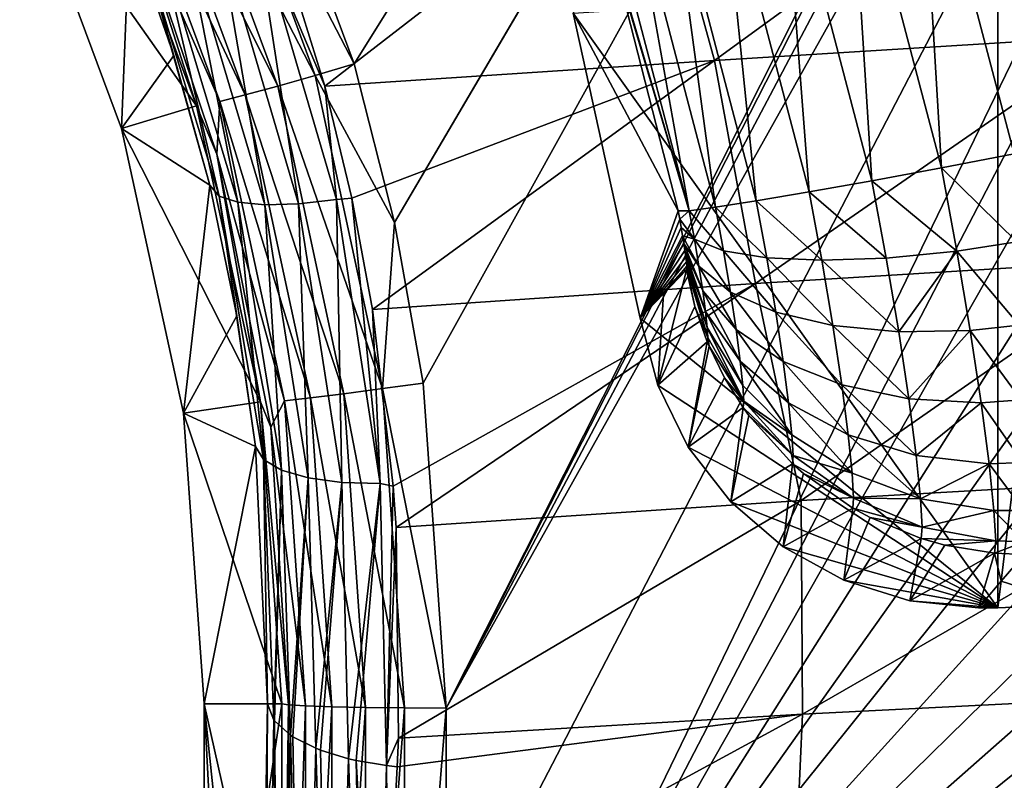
# Model space of a CAD drawing. Header units: metres. Extents: x -109 to 109, y -63 to 140.
# Tile 224 of 480: x -27.35 to -20.16, y 4.74 to 10.29. Entities that reach past the tile are written whole.
import ezdxf

# ---------------------------------------------------------------- set-up
doc = ezdxf.new("R2010")
doc.units = ezdxf.units.M
doc.layers.add('solid_502308_SW0001', color=7, linetype='CONTINUOUS')

msp = doc.modelspace()

# ---------------------------------------------------------------- linework, layer by layer
at = {"layer": 'solid_502308_SW0001'}
for points in [[(-20.781609, 11.946682, -14.144206), (-20.089565, 9.311624, -14.076515), (-18.592478, 36.031166, -14.762904)], [(-24.905809, 9.967262, -17.49448), (-25.736071, 12.197972, -17.551783), (-8.65567, 35.943851, -18.161783)], [(-24.612009, 8.812106, -17.464806), (-24.905809, 9.967262, -17.49448), (-8.65567, 35.943851, -18.161783)], [(-24.612009, 8.812106, -17.464806), (-8.65567, 35.943851, -18.161783), (-9.470439, 34.534348, -18.125574)], [(-24.401468, 7.638812, -17.434666), (-24.612009, 8.812106, -17.464806), (-9.470439, 34.534348, -18.125574)], [(-24.23427, 5.269184, -17.373793), (-24.401468, 7.638812, -17.434666), (-9.470439, 34.534348, -18.125574)], [(-24.23427, 5.269184, -17.373793), (-9.470439, 34.534348, -18.125574), (-10.057412, 33.016289, -18.086578)], [(-24.23427, 5.269184, -17.373793), (-10.057412, 33.016289, -18.086578), (-10.402818, 31.42528, -18.045708)], [(-24.23427, 5.269184, -17.373793), (-10.402818, 31.42528, -18.045708), (-10.498093, 29.799944, -18.003954)], [(-10.498093, 29.799944, -18.003954), (-10.340969, 28.17944, -17.962326), (-24.237686, 1.46148, -17.275978)], [(-24.235979, 3.365574, -17.32489), (-10.498093, 29.799944, -18.003954), (-24.237686, 1.46148, -17.275978)], [(-24.235979, 3.365574, -17.32489), (-24.23427, 5.269184, -17.373793), (-10.498093, 29.799944, -18.003954)], [(-10.340969, 28.17944, -17.962326), (-9.935133, 26.602522, -17.921816), (-24.237686, 1.46148, -17.275978)], [(-9.935133, 26.602522, -17.921816), (-9.290736, 25.108032, -17.883425), (-24.237686, 1.46148, -17.275978)], [(-9.290736, 25.108032, -17.883425), (-8.423227, 23.731112, -17.848055), (-24.237686, 1.46148, -17.275978)], [(-8.423227, 23.731112, -17.848055), (-7.352897, 22.504335, -17.81654), (-24.237686, 1.46148, -17.275978)], [(-7.352897, 22.504335, -17.81654), (-6.106048, 21.457977, -17.78966), (-24.237686, 1.46148, -17.275978)], [(6.106048, 21.457977, -17.78966), (24.23427, 5.269184, -17.373793), (-24.237686, 1.46148, -17.275978)], [(4.71253, 20.616924, -17.768055), (6.106048, 21.457977, -17.78966), (-24.237686, 1.46148, -17.275978)], [(-6.106048, 21.457977, -17.78966), (-4.71253, 20.616924, -17.768055), (-24.237686, 1.46148, -17.275978)], [(3.205869, 20.001402, -17.752243), (4.71253, 20.616924, -17.768055), (-24.237686, 1.46148, -17.275978)], [(-4.71253, 20.616924, -17.768055), (-3.205869, 20.001402, -17.752243), (-24.237686, 1.46148, -17.275978)], [(1.622673, 19.626163, -17.742603), (3.205869, 20.001402, -17.752243), (-24.237686, 1.46148, -17.275978)], [(-3.205869, 20.001402, -17.752243), (-1.622673, 19.626163, -17.742603), (-24.237686, 1.46148, -17.275978)], [(0, 19.5, -17.739363), (1.622673, 19.626163, -17.742603), (-24.237686, 1.46148, -17.275978)], [(-1.622673, 19.626163, -17.742603), (0, 19.5, -17.739363), (-24.237686, 1.46148, -17.275978)], [(-25.999935, 12.075184, -17.512688), (-25.736071, 12.197972, -17.551783), (-24.905809, 9.967262, -17.49448)], [(-26.25976, 11.959732, -17.397818), (-25.999935, 12.075184, -17.512688), (-25.188831, 9.883544, -17.455381)], [(-25.188831, 9.883544, -17.455381), (-25.999935, 12.075184, -17.512688), (-24.905809, 9.967262, -17.49448)], [(-26.485298, 11.861658, -17.214661), (-26.25976, 11.959732, -17.397818), (-25.462486, 9.8064, -17.340513)], [(-25.462486, 9.8064, -17.340513), (-26.25976, 11.959732, -17.397818), (-25.188831, 9.883544, -17.455381)], [(-20.61935, 9.20988, -14.01487), (-20.781609, 11.946682, -14.144206), (-21.295227, 11.777367, -14.080526)], [(-20.61935, 9.20988, -14.01487), (-20.089565, 9.311624, -14.076515), (-20.781609, 11.946682, -14.144206)], [(-26.661825, 11.787366, -16.97518), (-26.485298, 11.861658, -17.214661), (-25.699757, 9.74166, -17.157364)], [(-25.699757, 9.74166, -17.157364), (-26.485298, 11.861658, -17.214661), (-25.462486, 9.8064, -17.340513)], [(-25.885149, 9.693551, -16.917889), (-26.661825, 11.787366, -16.97518), (-25.699757, 9.74166, -17.157364)], [(-26.557259, 11.2332, -16.680983), (-26.661825, 11.787366, -16.97518), (-25.885149, 9.693551, -16.917889)], [(-22.275311, 9.993216, 16.319489), (-19.758207, 11.824688, 16.887123), (-22.733364, 11.651277, 16.669493)], [(-22.275311, 9.993216, 16.319489), (-19.367182, 10.17132, 16.612804), (-19.758207, 11.824688, 16.887123)], [(-27.346176, 11.48945), (-26.827255, 11.731297, -16.394079), (-26.056866, 9.661558, -16.336794)], [(-26.557259, 11.2332, -16.680983), (-26.056866, 9.661558, -16.336794), (-26.827255, 11.731297, -16.394079)], [(-21.127071, 9.115473, -13.836896), (-21.295227, 11.777367, -14.080526), (-21.784515, 11.619225, -13.901299)], [(-21.127071, 9.115473, -13.836896), (-20.61935, 9.20988, -14.01487), (-21.295227, 11.777367, -14.080526)], [(-25.11903, 9.806333, 15.995283), (-22.733364, 11.651277, 16.669493), (-25.511011, 11.066572, 16.329054)], [(-25.11903, 9.806333, 15.995283), (-22.275311, 9.993216, 16.319489), (-22.733364, 11.651277, 16.669493)], [(-21.585262, 9.033493, -13.551052), (-21.784515, 11.619225, -13.901299), (-22.226219, 11.47966, -13.61502)], [(-21.585262, 9.033493, -13.551052), (-21.127071, 9.115473, -13.836896), (-21.784515, 11.619225, -13.901299)], [(-26.603354, 9.497779), (-27.346176, 11.48945), (-26.056866, 9.661558, -16.336794)], [(-26.544874, 10.962952, 15.221841), (-27.346176, 11.48945), (-26.603354, 9.497779)], [(-21.972052, 8.967854, -13.170984), (-22.226219, 11.47966, -13.61502), (-22.59938, 11.365295, -13.235273)], [(-21.972052, 8.967854, -13.170984), (-21.585262, 9.033493, -13.551052), (-22.226219, 11.47966, -13.61502)], [(-22.26897, 8.92169, -12.714837), (-22.59938, 11.365295, -13.235273), (-22.886293, 11.281556, -12.780077)], [(-22.26897, 8.92169, -12.714837), (-21.972052, 8.967854, -13.170984), (-22.59938, 11.365295, -13.235273)], [(-22.461843, 8.897189, -12.204386), (-22.886293, 11.281556, -12.780077), (-23.073345, 11.232416, -12.271028)], [(-22.461843, 8.897189, -12.204386), (-22.26897, 8.92169, -12.714837), (-22.886293, 11.281556, -12.780077)], [(-25.9072, 9.309401, -16.627913), (-26.056866, 9.661558, -16.336794), (-26.557259, 11.2332, -16.680983)], [(-25.9072, 9.309401, -16.627913), (-26.557259, 11.2332, -16.680983), (-25.885149, 9.693551, -16.917889)], [(-22.461843, 8.897189, -12.204386), (-23.073345, 11.232416, -12.271028), (-23.151667, 11.220263, -11.73228)], [(-23.076189, 10.988217, -11.72552), (-22.461843, 8.897189, -12.204386), (-23.151667, 11.220263, -11.73228)], [(-25.631712, 11.021924, 16.299915), (-25.11903, 9.806333, 15.995283), (-25.511011, 11.066572, 16.329054)], [(-25.900879, 10.947282, 16.185171), (-25.312399, 8.946014, 15.624864), (-25.631712, 11.021924, 16.299915)], [(-25.631712, 11.021924, 16.299915), (-25.034472, 8.979875, 15.738), (-25.11903, 9.806333, 15.995283)], [(-25.312399, 8.946014, 15.624864), (-25.034472, 8.979875, 15.738), (-25.631712, 11.021924, 16.299915)], [(-26.220455, 10.02952, 14.960814), (-26.544874, 10.962952, 15.221841), (-26.603354, 9.497779)], [(-26.468704, 10.898935, 15.505721), (-26.544874, 10.962952, 15.221841), (-26.220455, 10.02952, 14.960814)], [(-26.139702, 10.90024, 16.006456), (-25.557463, 8.938714, 15.448567), (-25.900879, 10.947282, 16.185171)], [(-25.557463, 8.938714, 15.448567), (-25.312399, 8.946014, 15.624864), (-25.900879, 10.947282, 16.185171)], [(-23.307041, 10.33764), (-22.541458, 8.895609, -11.664589), (-23.076189, 10.988217, -11.72552)], [(-23.076189, 10.988217, -11.72552), (-22.541458, 8.895609, -11.664589), (-22.461843, 8.897189, -12.204386)], [(-26.468704, 10.898935, 15.505721), (-26.220455, 10.02952, 14.960814), (-25.95892, 9.083055, 14.67295)], [(-26.468704, 10.898935, 15.505721), (-25.95892, 9.083055, 14.67295), (-25.889986, 9.003933, 14.954442)], [(-26.468704, 10.898935, 15.505721), (-25.889986, 9.003933, 14.954442), (-26.333059, 10.883778, 15.775089)], [(-26.333059, 10.883778, 15.775089), (-25.754143, 8.958437, 15.220274), (-26.139702, 10.90024, 16.006456)], [(-25.889986, 9.003933, 14.954442), (-25.754143, 8.958437, 15.220274), (-26.333059, 10.883778, 15.775089)], [(-25.754143, 8.958437, 15.220274), (-25.557463, 8.938714, 15.448567), (-26.139702, 10.90024, 16.006456)], [(-23.307041, 10.33764), (-20.208324, 10.540458), (-20.208324, 6)], [(-20.208324, 10.540458), (-19.650854, 10.525447, -0.716324), (-20.208324, 6)], [(-19.650854, 10.525447, -0.716324), (-19.650181, 6.025038, -0.717003), (-20.208324, 6)], [(-23.307041, 10.33764), (-20.208324, 6), (-22.817688, 8.114251)], [(-23.307041, 10.33764), (-22.817688, 8.114251), (-22.541458, 8.895609, -11.664589)], [(-21.977882, 8.366802, 15.930321), (-19.367182, 10.17132, 16.612804), (-22.275311, 9.993216, 16.319489)], [(-21.977882, 8.366802, 15.930321), (-19.115511, 8.541694, 16.308931), (-19.367182, 10.17132, 16.612804)], [(-25.95892, 9.083055, 14.67295), (-26.220455, 10.02952, 14.960814), (-26.603354, 9.497779)], [(-24.923355, 8.988557, 15.759387), (-22.275311, 9.993216, 16.319489), (-25.11903, 9.806333, 15.995283)], [(-24.772795, 8.176114, 15.508498), (-22.275311, 9.993216, 16.319489), (-24.923355, 8.988557, 15.759387)], [(-24.772795, 8.176114, 15.508498), (-21.977882, 8.366802, 15.930321), (-22.275311, 9.993216, 16.319489)], [(-25.188831, 9.883544, -17.455381), (-24.905809, 9.967262, -17.49448), (-24.612009, 8.812106, -17.464806)], [(-25.462486, 9.8064, -17.340513), (-25.188831, 9.883544, -17.455381), (-24.69837, 7.599832, -17.395651)], [(-24.69837, 7.599832, -17.395651), (-25.188831, 9.883544, -17.455381), (-24.612009, 8.812106, -17.464806)], [(-25.699757, 9.74166, -17.157364), (-25.462486, 9.8064, -17.340513), (-24.980232, 7.562514, -17.280787)], [(-24.980232, 7.562514, -17.280787), (-25.462486, 9.8064, -17.340513), (-24.69837, 7.599832, -17.395651)], [(-25.034472, 8.979875, 15.738), (-24.923355, 8.988557, 15.759387), (-25.11903, 9.806333, 15.995283)], [(-25.885149, 9.693551, -16.917889), (-25.699757, 9.74166, -17.157364), (-25.224321, 7.532346, -17.097639)], [(-25.224321, 7.532346, -17.097639), (-25.699757, 9.74166, -17.157364), (-24.980232, 7.562514, -17.280787)], [(-26.603354, 9.497779), (-26.056866, 9.661558, -16.336794), (-25.589102, 7.503106, -16.277054)], [(-25.9072, 9.309401, -16.627913), (-25.589102, 7.503106, -16.277054), (-26.056866, 9.661558, -16.336794)], [(-25.9072, 9.309401, -16.627913), (-25.885149, 9.693551, -16.917889), (-25.4147, 7.511299, -16.85817)], [(-25.4147, 7.511299, -16.85817), (-25.885149, 9.693551, -16.917889), (-25.224321, 7.532346, -17.097639)], [(-26.151529, 7.420859), (-26.603354, 9.497779), (-25.589102, 7.503106, -16.277054)], [(-25.95892, 9.083055, 14.67295), (-26.603354, 9.497779), (-26.151529, 7.420859)], [(-25.514008, 7.317772, -16.572966), (-25.589102, 7.503106, -16.277054), (-25.9072, 9.309401, -16.627913)], [(-25.514008, 7.317772, -16.572966), (-25.9072, 9.309401, -16.627913), (-25.4147, 7.511299, -16.85817)], [(-20.61935, 9.20988, -14.01487), (-20.069481, 8.670369, -13.990245), (-20.089565, 9.311624, -14.076515)], [(-20.506695, 8.603163, -13.932636), (-20.61935, 9.20988, -14.01487), (-21.127071, 9.115473, -13.836896)], [(-20.506695, 8.603163, -13.932636), (-20.069481, 8.670369, -13.990245), (-20.61935, 9.20988, -14.01487)], [(-25.760721, 8.13014, 14.357034), (-25.95892, 9.083055, 14.67295), (-26.151529, 7.420859)], [(-25.889986, 9.003933, 14.954442), (-25.95892, 9.083055, 14.67295), (-25.760721, 8.13014, 14.357034)], [(-21.022457, 8.552076, -13.76016), (-21.127071, 9.115473, -13.836896), (-21.585262, 9.033493, -13.551052)], [(-21.022457, 8.552076, -13.76016), (-20.506695, 8.603163, -13.932636), (-21.127071, 9.115473, -13.836896)], [(-25.889986, 9.003933, 14.954442), (-25.760721, 8.13014, 14.357034), (-25.625467, 7.177463, 14.011765)], [(-25.889986, 9.003933, 14.954442), (-25.625467, 7.177463, 14.011765), (-25.566135, 7.082995, 14.29074)], [(-25.889986, 9.003933, 14.954442), (-25.566135, 7.082995, 14.29074), (-25.754143, 8.958437, 15.220274)], [(-25.034472, 8.979875, 15.738), (-24.715185, 6.906404, 15.059599), (-24.923355, 8.988557, 15.759387)], [(-24.715185, 6.906404, 15.059599), (-24.772795, 8.176114, 15.508498), (-24.923355, 8.988557, 15.759387)], [(-21.49272, 8.535193, -13.482788), (-21.585262, 9.033493, -13.551052), (-21.972052, 8.967854, -13.170984)], [(-21.49272, 8.535193, -13.482788), (-21.022457, 8.552076, -13.76016), (-21.585262, 9.033493, -13.551052)], [(-25.754143, 8.958437, 15.220274), (-25.435328, 7.005623, 14.551686), (-25.557463, 8.938714, 15.448567)], [(-25.566135, 7.082995, 14.29074), (-25.435328, 7.005623, 14.551686), (-25.754143, 8.958437, 15.220274)], [(-25.557463, 8.938714, 15.448567), (-25.241165, 6.948226, 14.77573), (-25.312399, 8.946014, 15.624864)], [(-25.435328, 7.005623, 14.551686), (-25.241165, 6.948226, 14.77573), (-25.557463, 8.938714, 15.448567)], [(-25.312399, 8.946014, 15.624864), (-24.995941, 6.91444, 14.948686), (-25.034472, 8.979875, 15.738)], [(-25.241165, 6.948226, 14.77573), (-24.995941, 6.91444, 14.948686), (-25.312399, 8.946014, 15.624864)], [(-24.995941, 6.91444, 14.948686), (-24.715185, 6.906404, 15.059599), (-25.034472, 8.979875, 15.738)], [(-22.21019, 8.605602, -12.670694), (-22.26897, 8.92169, -12.714837), (-22.461843, 8.897189, -12.204386)], [(-21.895033, 8.553324, -13.11376), (-21.972052, 8.967854, -13.170984), (-22.26897, 8.92169, -12.714837)], [(-22.21019, 8.605602, -12.670694), (-21.895033, 8.553324, -13.11376), (-22.26897, 8.92169, -12.714837)], [(-21.895033, 8.553324, -13.11376), (-21.49272, 8.535193, -13.482788), (-21.972052, 8.967854, -13.170984)], [(-22.817688, 8.114251), (-22.529884, 8.834795, -11.658064), (-22.541458, 8.895609, -11.664589)], [(-22.529884, 8.834795, -11.658064), (-22.461843, 8.897189, -12.204386), (-22.541458, 8.895609, -11.664589)], [(-22.529884, 8.834795, -11.658064), (-22.423145, 8.68952, -12.174739), (-22.461843, 8.897189, -12.204386)], [(-22.423145, 8.68952, -12.174739), (-22.21019, 8.605602, -12.670694), (-22.461843, 8.897189, -12.204386)], [(-24.69837, 7.599832, -17.395651), (-24.612009, 8.812106, -17.464806), (-24.401468, 7.638812, -17.434666)], [(-22.817688, 8.114251), (-22.518887, 8.774041, -11.641505), (-22.529884, 8.834795, -11.658064)], [(-22.817688, 8.114251), (-22.508747, 8.714854, -11.614839), (-22.518887, 8.774041, -11.641505)], [(-22.529884, 8.834795, -11.658064), (-22.518887, 8.774041, -11.641505), (-22.423145, 8.68952, -12.174739)], [(-22.518887, 8.774041, -11.641505), (-22.508747, 8.714854, -11.614839), (-22.423145, 8.68952, -12.174739)], [(-22.817688, 8.114251), (-22.499737, 8.658857, -11.578205), (-22.508747, 8.714854, -11.614839)], [(-22.508747, 8.714854, -11.614839), (-22.389559, 8.491563, -12.098113), (-22.423145, 8.68952, -12.174739)], [(-22.508747, 8.714854, -11.614839), (-22.499737, 8.658857, -11.578205), (-22.389559, 8.491563, -12.098113)], [(-22.817688, 8.114251), (-22.492071, 8.607463, -11.531947), (-22.499737, 8.658857, -11.578205)], [(-22.499737, 8.658857, -11.578205), (-22.362349, 8.312819, -11.977736), (-22.389559, 8.491563, -12.098113)], [(-22.499737, 8.658857, -11.578205), (-22.492071, 8.607463, -11.531947), (-22.362349, 8.312819, -11.977736)], [(-22.423145, 8.68952, -12.174739), (-22.159269, 8.30374, -12.556437), (-22.21019, 8.605602, -12.670694)], [(-22.423145, 8.68952, -12.174739), (-22.389559, 8.491563, -12.098113), (-22.159269, 8.30374, -12.556437)], [(-20.506695, 8.603163, -13.932636), (-20.051683, 8.062531, -13.768484), (-20.069481, 8.670369, -13.990245)], [(-22.817688, 8.114251), (-22.485889, 8.561728, -11.47621), (-22.492071, 8.607463, -11.531947)], [(-22.817688, 8.114251), (-22.4814, 8.523242, -11.411699), (-22.485889, 8.561728, -11.47621)], [(-22.492071, 8.607463, -11.531947), (-22.34236, 8.162006, -11.819152), (-22.362349, 8.312819, -11.977736)], [(-22.492071, 8.607463, -11.531947), (-22.485889, 8.561728, -11.47621), (-22.34236, 8.162006, -11.819152)], [(-22.485889, 8.561728, -11.47621), (-22.4814, 8.523242, -11.411699), (-22.34236, 8.162006, -11.819152)], [(-22.21019, 8.605602, -12.670694), (-21.828363, 8.157124, -12.965549), (-21.895033, 8.553324, -13.11376)], [(-22.21019, 8.605602, -12.670694), (-22.159269, 8.30374, -12.556437), (-21.828363, 8.157124, -12.965549)], [(-21.895033, 8.553324, -13.11376), (-21.412634, 8.058723, -13.305927), (-21.49272, 8.535193, -13.482788)], [(-21.895033, 8.553324, -13.11376), (-21.828363, 8.157124, -12.965549), (-21.412634, 8.058723, -13.305927)], [(-21.49272, 8.535193, -13.482788), (-20.931932, 8.013238, -13.56132), (-21.022457, 8.552076, -13.76016)], [(-21.022457, 8.552076, -13.76016), (-20.931932, 8.013238, -13.56132), (-20.506695, 8.603163, -13.932636)], [(-20.931932, 8.013238, -13.56132), (-20.409203, 8.02283, -13.719533), (-20.506695, 8.603163, -13.932636)], [(-20.506695, 8.603163, -13.932636), (-20.409203, 8.02283, -13.719533), (-20.051683, 8.062531, -13.768484)], [(-22.817688, 8.114251), (-22.478783, 8.493583, -11.339817), (-22.4814, 8.523242, -11.411699)], [(-22.478783, 8.493583, -11.339817), (-22.817688, 8.114251), (-22.648014, 8.289833, -5.591099)], [(-22.648014, 8.289833, -5.591099), (-22.478153, 8.474111, -11.262599), (-22.478783, 8.493583, -11.339817)], [(-22.4814, 8.523242, -11.411699), (-22.330032, 8.046497, -11.629829), (-22.34236, 8.162006, -11.819152)], [(-22.4814, 8.523242, -11.411699), (-22.478783, 8.493583, -11.339817), (-22.330032, 8.046497, -11.629829)], [(-22.478783, 8.493583, -11.339817), (-22.325476, 7.971895, -11.418785), (-22.330032, 8.046497, -11.629829)], [(-22.478783, 8.493583, -11.339817), (-22.478153, 8.474111, -11.262599), (-22.325476, 7.971895, -11.418785)], [(-22.389559, 8.491563, -12.098113), (-22.118097, 8.030656, -12.376589), (-22.159269, 8.30374, -12.556437)], [(-22.389559, 8.491563, -12.098113), (-22.362349, 8.312819, -11.977736), (-22.118097, 8.030656, -12.376589)], [(-21.642569, 6.784463, 15.53044), (-19.115511, 8.541694, 16.308931), (-21.977882, 8.366802, 15.930321)], [(-21.642569, 6.784463, 15.53044), (-18.62746, 6.955706, 16.027889), (-19.115511, 8.541694, 16.308931)], [(-21.49272, 8.535193, -13.482788), (-21.412634, 8.058723, -13.305927), (-20.931932, 8.013238, -13.56132)], [(-22.689974, 7.625578), (-22.418392, 8.199578, -11.189728), (-22.479568, 8.465778, -11.182203)], [(-22.648014, 8.289833, -5.591099), (-22.689974, 7.625578), (-22.479568, 8.465778, -11.182203)], [(-22.648014, 8.289833, -5.591099), (-22.479568, 8.465778, -11.182203), (-22.478153, 8.474111, -11.262599)], [(-22.478153, 8.474111, -11.262599), (-22.479568, 8.465778, -11.182203), (-22.418392, 8.199578, -11.189728)], [(-22.478153, 8.474111, -11.262599), (-22.418392, 8.199578, -11.189728), (-22.325476, 7.971895, -11.418785)], [(-24.620567, 6.888052, 15.07283), (-21.977882, 8.366802, 15.930321), (-24.772795, 8.176114, 15.508498)], [(-24.600048, 6.587297, 14.963704), (-21.977882, 8.366802, 15.930321), (-24.620567, 6.888052, 15.07283)], [(-24.600048, 6.587297, 14.963704), (-21.642569, 6.784463, 15.53044), (-21.977882, 8.366802, 15.930321)], [(-22.648014, 8.289833, -5.591099), (-22.817688, 8.114251), (-22.689974, 7.625578)], [(-22.362349, 8.312819, -11.977736), (-22.087908, 7.799867, -12.139256), (-22.118097, 8.030656, -12.376589)], [(-22.362349, 8.312819, -11.977736), (-22.34236, 8.162006, -11.819152), (-22.087908, 7.799867, -12.139256)], [(-22.159269, 8.30374, -12.556437), (-21.774494, 7.798395, -12.732048), (-21.828363, 8.157124, -12.965549)], [(-22.159269, 8.30374, -12.556437), (-22.118097, 8.030656, -12.376589), (-21.774494, 7.798395, -12.732048)], [(-22.689974, 7.625578), (-22.328529, 7.941612, -11.196096), (-22.418392, 8.199578, -11.189728)], [(-22.418392, 8.199578, -11.189728), (-22.328529, 7.941612, -11.196096), (-22.325476, 7.971895, -11.418785)], [(-25.625467, 7.177463, 14.011765), (-25.760721, 8.13014, 14.357034), (-26.151529, 7.420859)], [(-24.715185, 6.906404, 15.059599), (-24.620567, 6.888052, 15.07283), (-24.772795, 8.176114, 15.508498)], [(-22.34236, 8.162006, -11.819152), (-22.069328, 7.622887, -11.855566), (-22.087908, 7.799867, -12.139256)], [(-22.34236, 8.162006, -11.819152), (-22.330032, 8.046497, -11.629829), (-22.069328, 7.622887, -11.855566)], [(-21.828363, 8.157124, -12.965549), (-21.347942, 7.627131, -13.027152), (-21.412634, 8.058723, -13.305927)], [(-21.828363, 8.157124, -12.965549), (-21.774494, 7.798395, -12.732048), (-21.347942, 7.627131, -13.027152)], [(-22.817688, 8.114251), (-20.208324, 6), (-22.689974, 7.625578)], [(-21.412634, 8.058723, -13.305927), (-20.858809, 7.52504, -13.247811), (-20.931932, 8.013238, -13.56132)], [(-21.412634, 8.058723, -13.305927), (-21.347942, 7.627131, -13.027152), (-20.858809, 7.52504, -13.247811)], [(-20.409203, 8.02283, -13.719533), (-20.037088, 7.517795, -13.422681), (-20.051683, 8.062531, -13.768484)], [(-22.330032, 8.046497, -11.629829), (-22.062475, 7.508521, -11.539107), (-22.069328, 7.622887, -11.855566)], [(-22.330032, 8.046497, -11.629829), (-22.325476, 7.971895, -11.418785), (-22.062475, 7.508521, -11.539107)], [(-22.118097, 8.030656, -12.376589), (-21.735022, 7.495007, -12.42367), (-21.774494, 7.798395, -12.732048)], [(-22.118097, 8.030656, -12.376589), (-22.087908, 7.799867, -12.139256), (-21.735022, 7.495007, -12.42367)], [(-20.931932, 8.013238, -13.56132), (-20.858809, 7.52504, -13.247811), (-20.409203, 8.02283, -13.719533)], [(-20.858809, 7.52504, -13.247811), (-20.330441, 7.496985, -13.383485), (-20.409203, 8.02283, -13.719533)], [(-20.409203, 8.02283, -13.719533), (-20.330441, 7.496985, -13.383485), (-20.037088, 7.517795, -13.422681)], [(-22.689974, 7.625578), (-22.467024, 7.17314), (-22.328529, 7.941612, -11.196096)], [(-22.467024, 7.17314), (-22.314463, 7.908069, -11.196854), (-22.328529, 7.941612, -11.196096)], [(-22.467024, 7.17314), (-22.20216, 7.678782, -11.201556), (-22.314463, 7.908069, -11.196854)], [(-22.325476, 7.971895, -11.418785), (-22.328529, 7.941612, -11.196096), (-22.314463, 7.908069, -11.196854)], [(-22.325476, 7.971895, -11.418785), (-22.314463, 7.908069, -11.196854), (-22.062475, 7.508521, -11.539107)], [(-22.314463, 7.908069, -11.196854), (-22.20216, 7.678782, -11.201556), (-22.062475, 7.508521, -11.539107)], [(-22.087908, 7.799867, -12.139256), (-21.710745, 7.262229, -12.054844), (-21.735022, 7.495007, -12.42367)], [(-22.087908, 7.799867, -12.139256), (-22.069328, 7.622887, -11.855566), (-21.710745, 7.262229, -12.054844)], [(-21.774494, 7.798395, -12.732048), (-21.30055, 7.261983, -12.658822), (-21.347942, 7.627131, -13.027152)], [(-21.774494, 7.798395, -12.732048), (-21.735022, 7.495007, -12.42367), (-21.30055, 7.261983, -12.658822)], [(-24.69837, 7.599832, -17.395651), (-24.401468, 7.638812, -17.434666), (-24.23427, 5.269184, -17.373793)], [(-22.689974, 7.625578), (-20.208324, 6), (-22.467024, 7.17314)], [(-22.467024, 7.17314), (-22.06706, 7.462121, -11.205148), (-22.20216, 7.678782, -11.201556)], [(-22.20216, 7.678782, -11.201556), (-22.06706, 7.462121, -11.205148), (-22.062475, 7.508521, -11.539107)], [(-22.069328, 7.622887, -11.855566), (-22.062475, 7.508521, -11.539107), (-21.710745, 7.262229, -12.054844)], [(-21.347942, 7.627131, -13.027152), (-20.805233, 7.111921, -12.833488), (-20.858809, 7.52504, -13.247811)], [(-21.347942, 7.627131, -13.027152), (-21.30055, 7.261983, -12.658822), (-20.805233, 7.111921, -12.833488)], [(-25.224321, 7.532346, -17.097639), (-24.980232, 7.562514, -17.280787), (-24.822412, 5.273666, -17.219843)], [(-24.980232, 7.562514, -17.280787), (-24.69837, 7.599832, -17.395651), (-24.538109, 5.27046, -17.334709)], [(-24.980232, 7.562514, -17.280787), (-24.538109, 5.27046, -17.334709), (-24.822412, 5.273666, -17.219843)], [(-24.69837, 7.599832, -17.395651), (-24.23427, 5.269184, -17.373793), (-24.538109, 5.27046, -17.334709)], [(-26.151529, 7.420859), (-25.589102, 7.503106, -16.277054), (-25.43354, 5.3, -16.216068)], [(-25.384212, 5.292223, -16.517075), (-25.43354, 5.3, -16.216068), (-25.589102, 7.503106, -16.277054)], [(-25.514008, 7.317772, -16.572966), (-25.384212, 5.292223, -16.517075), (-25.589102, 7.503106, -16.277054)], [(-25.514008, 7.317772, -16.572966), (-25.4147, 7.511299, -16.85817), (-25.259743, 5.284915, -16.797228)], [(-25.4147, 7.511299, -16.85817), (-25.224321, 7.532346, -17.097639), (-25.06831, 5.278592, -17.036697)], [(-25.4147, 7.511299, -16.85817), (-25.06831, 5.278592, -17.036697), (-25.259743, 5.284915, -16.797228)], [(-25.224321, 7.532346, -17.097639), (-24.822412, 5.273666, -17.219843), (-25.06831, 5.278592, -17.036697)], [(-22.062475, 7.508521, -11.539107), (-22.06706, 7.462121, -11.205148), (-21.701778, 7.111772, -11.643284)], [(-22.062475, 7.508521, -11.539107), (-21.701778, 7.111772, -11.643284), (-21.710745, 7.262229, -12.054844)], [(-21.735022, 7.495007, -12.42367), (-21.271397, 6.981744, -12.218156), (-21.30055, 7.261983, -12.658822)], [(-21.735022, 7.495007, -12.42367), (-21.710745, 7.262229, -12.054844), (-21.271397, 6.981744, -12.218156)], [(-20.858809, 7.52504, -13.247811), (-20.805233, 7.111921, -12.833488), (-20.330441, 7.496985, -13.383485)], [(-20.805233, 7.111921, -12.833488), (-20.272717, 7.051974, -12.939314), (-20.330441, 7.496985, -13.383485)], [(-20.330441, 7.496985, -13.383485), (-20.026165, 7.060392, -12.969369), (-20.037088, 7.517795, -13.422681)], [(-20.330441, 7.496985, -13.383485), (-20.272717, 7.051974, -12.939314), (-20.026165, 7.060392, -12.969369)], [(-25.999817, 5.3), (-26.151529, 7.420859), (-25.43354, 5.3, -16.216068)], [(-25.625467, 7.177463, 14.011765), (-26.151529, 7.420859), (-25.999817, 5.3)], [(-22.467024, 7.17314), (-22.157492, 6.774454), (-22.06706, 7.462121, -11.205148)], [(-22.157492, 6.774454), (-22.024927, 7.403481, -11.205956), (-22.06706, 7.462121, -11.205148)], [(-22.157492, 6.774454), (-21.707731, 7.05074, -11.208941), (-22.024927, 7.403481, -11.205956)], [(-22.06706, 7.462121, -11.205148), (-22.024927, 7.403481, -11.205956), (-21.701778, 7.111772, -11.643284)], [(-22.024927, 7.403481, -11.205956), (-21.707731, 7.05074, -11.208941), (-21.701778, 7.111772, -11.643284)], [(-25.514008, 7.317772, -16.572966), (-25.259743, 5.284915, -16.797228), (-25.384212, 5.292223, -16.517075)], [(-21.710745, 7.262229, -12.054844), (-21.701778, 7.111772, -11.643284), (-21.271397, 6.981744, -12.218156)], [(-21.30055, 7.261983, -12.658822), (-20.772259, 6.794823, -12.337706), (-20.805233, 7.111921, -12.833488)], [(-21.30055, 7.261983, -12.658822), (-21.271397, 6.981744, -12.218156), (-20.772259, 6.794823, -12.337706)], [(-25.537907, 5.3, 13.227395), (-25.625467, 7.177463, 14.011765), (-25.999817, 5.3)], [(-25.566135, 7.082995, 14.29074), (-25.625467, 7.177463, 14.011765), (-25.537907, 5.3, 13.227395)], [(-22.467024, 7.17314), (-20.208324, 6), (-22.157492, 6.774454)], [(-25.566135, 7.082995, 14.29074), (-25.537907, 5.3, 13.227395), (-25.490744, 5.182744, 13.499983)], [(-25.566135, 7.082995, 14.29074), (-25.490744, 5.182744, 13.499983), (-25.435328, 7.005623, 14.551686)], [(-22.157492, 6.774454), (-21.774225, 6.446239), (-21.707731, 7.05074, -11.208941)], [(-21.774225, 6.446239), (-21.626642, 6.979347, -11.209048), (-21.707731, 7.05074, -11.208941)], [(-21.701778, 7.111772, -11.643284), (-21.707731, 7.05074, -11.208941), (-21.260607, 6.800591, -11.726345)], [(-21.707731, 7.05074, -11.208941), (-21.626642, 6.979347, -11.209048), (-21.260607, 6.800591, -11.726345)], [(-21.701778, 7.111772, -11.643284), (-21.260607, 6.800591, -11.726345), (-21.271397, 6.981744, -12.218156)], [(-20.805233, 7.111921, -12.833488), (-20.772259, 6.794823, -12.337706), (-20.272717, 7.051974, -12.939314)], [(-20.772259, 6.794823, -12.337706), (-20.237162, 6.710378, -12.407766), (-20.272717, 7.051974, -12.939314)], [(-20.272717, 7.051974, -12.939314), (-20.019054, 6.709784, -12.427914), (-20.026165, 7.060392, -12.969369)], [(-20.272717, 7.051974, -12.939314), (-20.237162, 6.710378, -12.407766), (-20.019054, 6.709784, -12.427914)], [(-25.490744, 5.182744, 13.499983), (-25.485865, 5.17626, 13.514975), (-25.435328, 7.005623, 14.551686)], [(-25.485865, 5.17626, 13.514975), (-25.370577, 5.072316, 13.754051), (-25.435328, 7.005623, 14.551686)], [(-25.435328, 7.005623, 14.551686), (-25.370577, 5.072316, 13.754051), (-25.241165, 6.948226, 14.77573)], [(-21.774225, 6.446239), (-21.267693, 6.727111, -11.207294), (-21.626642, 6.979347, -11.209048)], [(-21.626642, 6.979347, -11.209048), (-21.267693, 6.727111, -11.207294), (-21.260607, 6.800591, -11.726345)], [(-21.271397, 6.981744, -12.218156), (-21.260607, 6.800591, -11.726345), (-20.772259, 6.794823, -12.337706)], [(-25.370577, 5.072316, 13.754051), (-25.353579, 5.061177, 13.77951), (-25.241165, 6.948226, 14.77573)], [(-25.353579, 5.061177, 13.77951), (-25.185066, 4.976307, 13.972117), (-25.241165, 6.948226, 14.77573)], [(-25.241165, 6.948226, 14.77573), (-25.185066, 4.976307, 13.972117), (-24.995941, 6.91444, 14.948686)], [(-25.185066, 4.976307, 13.972117), (-25.150303, 4.962799, 14.002494), (-24.995941, 6.91444, 14.948686)], [(-25.150303, 4.962799, 14.002494), (-24.945957, 4.900795, 14.140371), (-24.995941, 6.91444, 14.948686)], [(-24.995941, 6.91444, 14.948686), (-24.945957, 4.900795, 14.140371), (-24.715185, 6.906404, 15.059599)], [(-24.945957, 4.900795, 14.140371), (-24.890253, 4.888008, 14.168334), (-24.715185, 6.906404, 15.059599)], [(-24.890253, 4.888008, 14.168334), (-24.668388, 4.850563, 14.248161), (-24.715185, 6.906404, 15.059599)], [(-24.715185, 6.906404, 15.059599), (-24.668388, 4.850563, 14.248161), (-24.620567, 6.888052, 15.07283)], [(-21.642569, 6.784463, 15.53044), (-21.634266, 5.224802, 15.05339), (-18.62746, 6.955706, 16.027889)], [(-18.62746, 6.955706, 16.027889), (-21.634266, 5.224802, 15.05339), (-18.628223, 5.374856, 15.66473)], [(-24.668388, 4.850563, 14.248161), (-24.600048, 6.587297, 14.963704), (-24.620567, 6.888052, 15.07283)], [(-24.600048, 6.587297, 14.963704), (-24.582693, 5.051337, 14.355659), (-21.642569, 6.784463, 15.53044)], [(-21.642569, 6.784463, 15.53044), (-24.582693, 5.051337, 14.355659), (-21.634266, 5.224802, 15.05339)], [(-22.157492, 6.774454), (-20.208324, 6), (-21.774225, 6.446239)], [(-21.260607, 6.800591, -11.726345), (-21.267693, 6.727111, -11.207294), (-20.760021, 6.589831, -11.784328)], [(-21.260607, 6.800591, -11.726345), (-20.760021, 6.589831, -11.784328), (-20.772259, 6.794823, -12.337706)], [(-20.772259, 6.794823, -12.337706), (-20.760021, 6.589831, -11.784328), (-20.237162, 6.710378, -12.407766)], [(-21.774225, 6.446239), (-21.332651, 6.201712), (-21.267693, 6.727111, -11.207294)], [(-21.332651, 6.201712), (-21.141176, 6.658646, -11.205963), (-21.267693, 6.727111, -11.207294)], [(-21.267693, 6.727111, -11.207294), (-21.141176, 6.658646, -11.205963), (-20.760021, 6.589831, -11.784328)], [(-20.760021, 6.589831, -11.784328), (-20.223919, 6.489549, -11.814437), (-20.237162, 6.710378, -12.407766)], [(-20.237162, 6.710378, -12.407766), (-20.016064, 6.4826, -11.822351), (-20.019054, 6.709784, -12.427914)], [(-20.237162, 6.710378, -12.407766), (-20.223919, 6.489549, -11.814437), (-20.016064, 6.4826, -11.822351)], [(-21.332651, 6.201712), (-20.76795, 6.506686, -11.200287), (-21.141176, 6.658646, -11.205963)], [(-21.141176, 6.658646, -11.205963), (-20.76795, 6.506686, -11.200287), (-20.760021, 6.589831, -11.784328)], [(-24.668388, 4.850563, 14.248161), (-24.582693, 5.051337, 14.355659), (-24.600048, 6.587297, 14.963704)], [(-20.760021, 6.589831, -11.784328), (-20.76795, 6.506686, -11.200287), (-20.223919, 6.489549, -11.814437)], [(-21.332651, 6.201712), (-20.851301, 6.051015), (-20.76795, 6.506686, -11.200287)], [(-20.851301, 6.051015), (-20.594826, 6.458752, -11.196866), (-20.76795, 6.506686, -11.200287)], [(-20.76795, 6.506686, -11.200287), (-20.594826, 6.458752, -11.196866), (-20.223919, 6.489549, -11.814437)], [(-20.594826, 6.458752, -11.196866), (-20.232359, 6.399992, -11.188241), (-20.223919, 6.489549, -11.814437)], [(-20.223919, 6.489549, -11.814437), (-20.232359, 6.399992, -11.188241), (-20.016064, 6.4826, -11.822351)], [(-20.232359, 6.399992, -11.188241), (-20.017191, 6.390491, -11.182203), (-20.016064, 6.4826, -11.822351)], [(-21.774225, 6.446239), (-20.208324, 6), (-21.332651, 6.201712)], [(-20.851301, 6.051015), (-20.232359, 6.399992, -11.188241), (-20.594826, 6.458752, -11.196866)], [(-20.851301, 6.051015), (-20.348932, 6), (-20.232359, 6.399992, -11.188241)], [(-20.232359, 6.399992, -11.188241), (-20.348932, 6), (-20.183058, 6.19447, -5.568889)], [(-20.232359, 6.399992, -11.188241), (-20.183058, 6.19447, -5.568889), (-20.017191, 6.390491, -11.182203)], [(-20.017191, 6.390491, -11.182203), (-20.183058, 6.19447, -5.568889), (-19.650181, 6.025038, -0.717003)], [(-21.332651, 6.201712), (-20.208324, 6), (-20.851301, 6.051015)], [(-20.183058, 6.19447, -5.568889), (-20.348932, 6), (-20.208324, 6)], [(-20.183058, 6.19447, -5.568889), (-20.208324, 6), (-19.650181, 6.025038, -0.717003)], [(-20.851301, 6.051015), (-20.208324, 6), (-20.348932, 6)], [(-21.701015, 3.708484, 14.531265), (-18.628223, 5.374856, 15.66473), (-21.634266, 5.224802, 15.05339)], [(-21.701015, 3.708484, 14.531265), (-18.693979, 3.825812, 15.268248), (-18.628223, 5.374856, 15.66473)], [(-25.999817, 1.5), (-25.999817, 5.3), (-25.43354, 5.3, -16.216068)], [(-25.436949, 1.5, -16.11845), (-25.999817, 1.5), (-25.43354, 5.3, -16.216068)], [(-25.568457, 3.384976, 12.35255), (-25.537907, 5.3, 13.227395), (-25.999817, 5.3)], [(-25.80114, 1.5, 5.689399), (-25.999817, 5.3), (-25.999817, 1.5)], [(-25.80114, 1.5, 5.689399), (-25.602465, 1.5, 11.378663), (-25.999817, 5.3)], [(-25.568457, 3.384976, 12.35255), (-25.999817, 5.3), (-25.602465, 1.5, 11.378663)], [(-25.55965, 1.363937, 11.626781), (-25.537907, 5.3, 13.227395), (-25.568457, 3.384976, 12.35255)], [(-25.55965, 1.363937, 11.626781), (-25.490744, 5.182744, 13.499983), (-25.537907, 5.3, 13.227395)], [(-25.384212, 5.292223, -16.517075), (-25.436949, 1.5, -16.11845), (-25.43354, 5.3, -16.216068)], [(-25.384212, 5.292223, -16.517075), (-25.38727, 1.492228, -16.420637), (-25.436949, 1.5, -16.11845)], [(-25.384212, 5.292223, -16.517075), (-25.259743, 5.284915, -16.797228), (-25.38727, 1.492228, -16.420637)], [(-25.259743, 5.284915, -16.797228), (-25.262671, 1.484925, -16.700401), (-25.38727, 1.492228, -16.420637)], [(-25.259743, 5.284915, -16.797228), (-25.06831, 5.278592, -17.036697), (-25.262671, 1.484925, -16.700401)], [(-25.06831, 5.278592, -17.036697), (-25.071274, 1.478606, -16.939508), (-25.262671, 1.484925, -16.700401)], [(-25.06831, 5.278592, -17.036697), (-24.822412, 5.273666, -17.219843), (-25.071274, 1.478606, -16.939508)], [(-24.822412, 5.273666, -17.219843), (-24.82555, 1.473683, -17.122379), (-25.071274, 1.478606, -16.939508)], [(-24.822412, 5.273666, -17.219843), (-24.538109, 5.27046, -17.334709), (-24.82555, 1.473683, -17.122379)], [(-24.538109, 5.27046, -17.334709), (-24.541515, 1.470475, -17.237093), (-24.82555, 1.473683, -17.122379)], [(-24.538109, 5.27046, -17.334709), (-24.23427, 5.269184, -17.373793), (-24.541515, 1.470475, -17.237093)], [(-24.541515, 1.470475, -17.237093), (-24.23427, 5.269184, -17.373793), (-24.235979, 3.365574, -17.32489)], [(24.23427, 5.269184, -17.373793), (24.235979, 3.365574, -17.32489), (-24.237686, 1.46148, -17.275978)], [(-25.55965, 1.363937, 11.626781), (-25.451159, 1.235318, 11.858049), (-25.490744, 5.182744, 13.499983)], [(-25.451159, 1.235318, 11.858049), (-25.485865, 5.17626, 13.514975), (-25.490744, 5.182744, 13.499983)], [(-25.451159, 1.235318, 11.858049), (-25.370577, 5.072316, 13.754051), (-25.485865, 5.17626, 13.514975)], [(-24.656401, 3.580962, 13.690938), (-21.634266, 5.224802, 15.05339), (-24.591894, 4.84202, 14.265795)], [(-24.656401, 3.580962, 13.690938), (-21.701015, 3.708484, 14.531265), (-21.634266, 5.224802, 15.05339)], [(-21.634266, 5.224802, 15.05339), (-24.582693, 5.051337, 14.355659), (-24.591894, 4.84202, 14.265795)], [(-25.451159, 1.235318, 11.858049), (-25.283112, 1.121743, 12.059744), (-25.370577, 5.072316, 13.754051)], [(-25.283112, 1.121743, 12.059744), (-25.353579, 5.061177, 13.77951), (-25.370577, 5.072316, 13.754051)], [(-25.283112, 1.121743, 12.059744), (-25.185066, 4.976307, 13.972117), (-25.353579, 5.061177, 13.77951)], [(-24.668388, 4.850563, 14.248161), (-24.591894, 4.84202, 14.265795), (-24.582693, 5.051337, 14.355659)], [(-25.283112, 1.121743, 12.059744), (-25.065134, 1.029706, 12.220334), (-25.185066, 4.976307, 13.972117)], [(-25.065134, 1.029706, 12.220334), (-25.150303, 4.962799, 14.002494), (-25.185066, 4.976307, 13.972117)], [(-25.065134, 1.029706, 12.220334), (-24.945957, 4.900795, 14.140371), (-25.150303, 4.962799, 14.002494)], [(-25.065134, 1.029706, 12.220334), (-24.809853, 0.964266, 12.331512), (-24.945957, 4.900795, 14.140371)], [(-24.945957, 4.900795, 14.140371), (-24.809853, 0.964266, 12.331512), (-24.890253, 4.888008, 14.168334)], [(-24.890253, 4.888008, 14.168334), (-24.809853, 0.964266, 12.331512), (-24.736078, 2.168584, 12.985864)], [(-24.890253, 4.888008, 14.168334), (-24.736078, 2.168584, 12.985864), (-24.668388, 4.850563, 14.248161)], [(-24.668388, 4.850563, 14.248161), (-24.736078, 2.168584, 12.985864), (-24.695236, 2.876363, 13.347535)], [(-24.668388, 4.850563, 14.248161), (-24.695236, 2.876363, 13.347535), (-24.656401, 3.580962, 13.690938)], [(-24.668388, 4.850563, 14.248161), (-24.656401, 3.580962, 13.690938), (-24.591894, 4.84202, 14.265795)]]:
    msp.add_3dface(points, dxfattribs=at)

doc.saveas('drawing.dxf')
